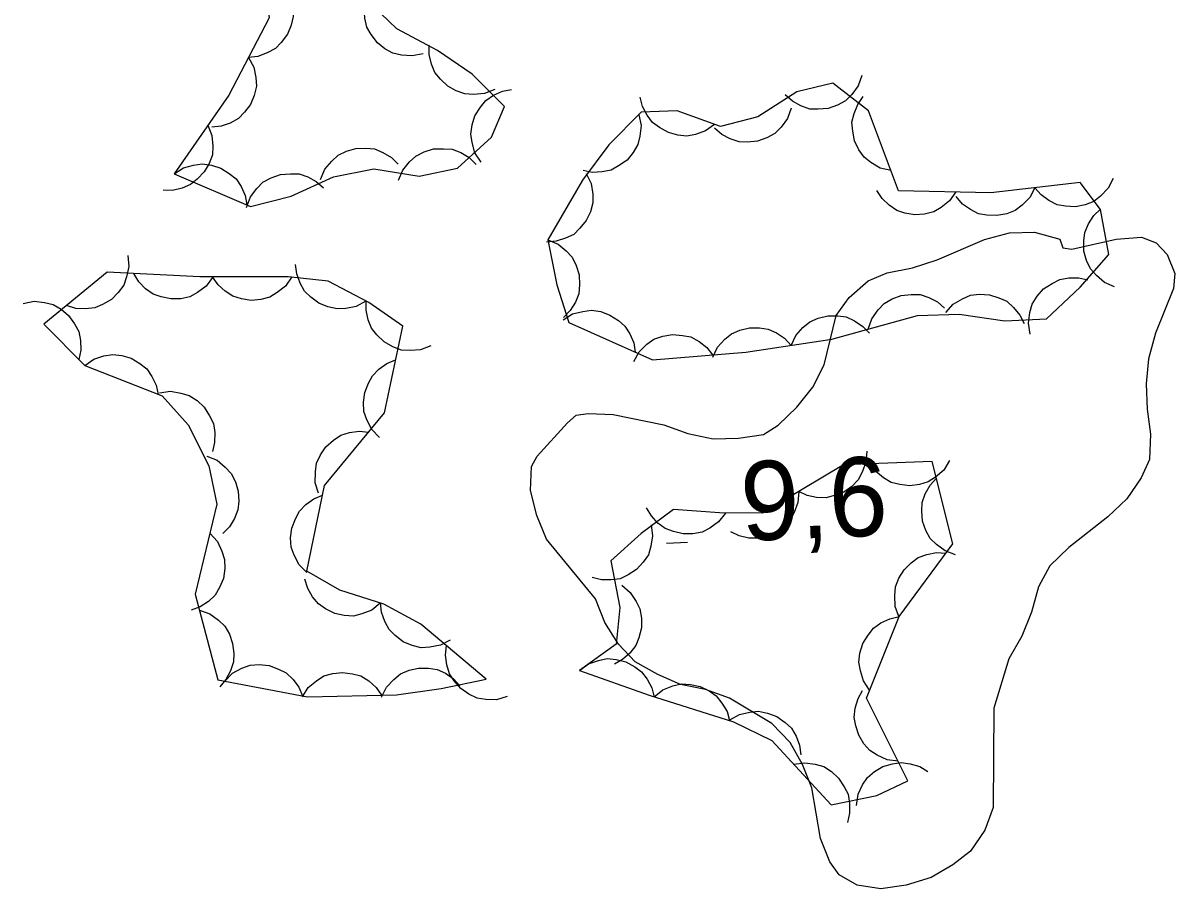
# Model space of a CAD drawing. Extents: x 336540 to 340074, y 5572036 to 5573747.
# Drawn here: x 337509.76 to 337553.45, y 5573427.16 to 5573460.01 of the extents above; entities that cross this region are included whole.
import ezdxf

# ---------------------------------------------------------------- set-up
doc = ezdxf.new("R2010")
doc.units = 0
for name, color, linetype in [('Niveau 2', 7, 'Continuous'), ('Niveau 3', 7, 'Continuous'), ('Niveau 44', 7, 'Continuous')]:
    doc.layers.add(name, color=color, linetype=linetype)

msp = doc.modelspace()

# ---------------------------------------------------------------- linework, layer by layer
at = {"layer": 'Niveau 2'}
msp.add_lwpolyline([(337530.41, 5573444.84), (337530.74, 5573445.13), (337531.19, 5573445.2), (337532.14, 5573445.16), (337534.07, 5573444.76), (337534.97, 5573444.44), (337535.93, 5573444.24), (337536.89, 5573444.26), (337537.84, 5573444.4), (337538.4, 5573444.75), (337539.11, 5573445.44), (337539.71, 5573446.19), (337540.14, 5573447.04), (337540.6, 5573448.91), (337541.09, 5573449.6), (337541.81, 5573450.23), (337542.53, 5573450.53), (337543.49, 5573450.72), (337544.43, 5573451.03), (337546.22, 5573451.8), (337547.17, 5573452.05), (337548.12, 5573452.07), (337549.08, 5573451.81), (337549.2, 5573451.48), (337549.54, 5573451.43), (337551.22, 5573451.81), (337552.18, 5573451.88), (337552.74, 5573451.67), (337553.15, 5573451.23), (337553.45, 5573450.51), (337553.4, 5573449.94), (337552.71, 5573448.24), (337552.45, 5573447.27), (337552.36, 5573446.32), (337552.39, 5573445.36), (337552.52, 5573444.41), (337552.49, 5573443.45), (337552.17, 5573442.76), (337551.62, 5573441.96), (337550.91, 5573441.27), (337549.42, 5573440.11), (337548.7, 5573439.42), (337548.27, 5573438.62), (337548.01, 5573437.66), (337547.64, 5573436.75), (337547.15, 5573435.89), (337546.58, 5573434.02), (337546.56, 5573430.25), (337546.24, 5573429.39), (337545.69, 5573428.59), (337545.03, 5573428.07), (337544.2, 5573427.6), (337543.25, 5573427.3), (337542.3, 5573427.16), (337541.4, 5573427.31), (337540.71, 5573427.69), (337540.36, 5573428.19), (337540, 5573429.08), (337539.68, 5573430.99), (337539.32, 5573431.88), (337538.85, 5573432.71), (337538.16, 5573433.43), (337536.56, 5573434.4), (337535.65, 5573434.72), (337534.69, 5573434.92), (337533.84, 5573435.3), (337532.98, 5573435.78), (337532.35, 5573436.44), (337531.82, 5573437.27), (337531.47, 5573438.17), (337529.61, 5573440.43), (337529.25, 5573441.32), (337529.01, 5573442.28), (337529.04, 5573443.18), (337529.26, 5573443.58), (337530.41, 5573444.84)], dxfattribs=at)
at = {"layer": 'Niveau 3'}
msp.add_line((337534.16, 5573440.28), (337534.96, 5573440.32), dxfattribs=at)
at = {"layer": 'Niveau 44'}
for points in [[(337515.49, 5573454.28), (337518.39, 5573453.05), (337519.93, 5573453.44), (337521.53, 5573454.17), (337523.06, 5573454.47), (337524.79, 5573454.2), (337526.24, 5573454.5), (337527.53, 5573455.68), (337528.02, 5573456.84), (337526.79, 5573458.07), (337525.48, 5573458.96), (337523.94, 5573459.79), (337522.73, 5573460.95), (337521.25, 5573464.05), (337520.44, 5573467.26), (337518.67, 5573467.57), (337518.07, 5573466.59), (337518.01, 5573464.84), (337518.13, 5573463.31), (337518.85, 5573461.72), (337519.1, 5573460.2), (337517.56, 5573457.27), (337515.49, 5573454.28)], [(337519.71, 5573461.36), (337519.91, 5573460.99), (337519.99, 5573460.59), (337520.01, 5573460.26), (337519.93, 5573459.92), (337519.79, 5573459.58), (337519.55, 5573459.27), (337519.33, 5573459.04), (337519.02, 5573458.87), (337518.67, 5573458.74), (337518.31, 5573458.7)], [(337524.93, 5573458.84), (337524.52, 5573458.76), (337524.11, 5573458.79), (337523.79, 5573458.86), (337523.48, 5573459.03), (337523.2, 5573459.26), (337522.97, 5573459.57), (337522.8, 5573459.85), (337522.72, 5573460.19), (337522.7, 5573460.56), (337522.76, 5573460.92)], [(337527.65, 5573457.49), (337527.26, 5573457.33), (337526.85, 5573457.3), (337526.52, 5573457.32), (337526.19, 5573457.43), (337525.87, 5573457.61), (337525.59, 5573457.88), (337525.38, 5573458.13), (337525.25, 5573458.45), (337525.16, 5573458.81), (337525.16, 5573459.17)], [(337518.31, 5573458.7), (337518.51, 5573458.33), (337518.59, 5573457.94), (337518.61, 5573457.61), (337518.53, 5573457.26), (337518.39, 5573456.92), (337518.16, 5573456.62), (337517.93, 5573456.38), (337517.62, 5573456.21), (337517.27, 5573456.09), (337516.92, 5573456.05)], [(337529.66, 5573451.78), (337530.01, 5573450.07), (337530.46, 5573448.65), (337533.63, 5573447.23), (337537.17, 5573447.52), (337540.44, 5573448.02), (337543.68, 5573448.91), (337545.26, 5573448.96), (337547, 5573448.71), (337548.58, 5573448.79), (337549.86, 5573449.99), (337550.94, 5573451.22), (337550.63, 5573452.93), (337549.85, 5573453.96), (337546.47, 5573453.57), (337542.96, 5573453.64), (337541.83, 5573456.68), (337540.47, 5573457.73), (337539.11, 5573457.39), (337537.63, 5573456.45), (337536.21, 5573456.08), (337534.57, 5573456.68), (337533.21, 5573456.62), (337531.98, 5573455.39), (337530.98, 5573454.05), (337529.66, 5573451.78)], [(337541.58, 5573458.01), (337541.44, 5573457.62), (337541.19, 5573457.29), (337540.96, 5573457.06), (337540.65, 5573456.89), (337540.3, 5573456.76), (337539.92, 5573456.74), (337539.6, 5573456.74), (337539.26, 5573456.86), (337538.94, 5573457.04), (337538.67, 5573457.28)], [(337527.13, 5573454.73), (337526.9, 5573455.08), (337526.79, 5573455.47), (337526.74, 5573455.79), (337526.79, 5573456.14), (337526.9, 5573456.49), (337527.11, 5573456.82), (337527.31, 5573457.07), (337527.6, 5573457.27), (337527.94, 5573457.42), (337528.29, 5573457.49)], [(337535.99, 5573456.16), (337535.65, 5573455.92), (337535.27, 5573455.78), (337534.94, 5573455.72), (337534.59, 5573455.75), (337534.24, 5573455.85), (337533.9, 5573456.04), (337533.64, 5573456.23), (337533.43, 5573456.51), (337533.26, 5573456.84), (337533.17, 5573457.19)], [(337542.68, 5573454.41), (337542.27, 5573454.5), (337541.92, 5573454.71), (337541.66, 5573454.92), (337541.46, 5573455.2), (337541.3, 5573455.54), (337541.23, 5573455.91), (337541.2, 5573456.24), (337541.28, 5573456.58), (337541.42, 5573456.92), (337541.63, 5573457.22)], [(337533.12, 5573456.53), (337533.2, 5573456.12), (337533.16, 5573455.72), (337533.08, 5573455.4), (337532.9, 5573455.09), (337532.67, 5573454.81), (337532.35, 5573454.59), (337532.07, 5573454.43), (337531.72, 5573454.36), (337531.35, 5573454.34), (337531, 5573454.41)], [(337538.89, 5573456.78), (337538.75, 5573456.38), (337538.51, 5573456.06), (337538.28, 5573455.82), (337537.97, 5573455.65), (337537.62, 5573455.52), (337537.24, 5573455.49), (337536.92, 5573455.5), (337536.58, 5573455.61), (337536.26, 5573455.78), (337535.98, 5573456.02)], [(337516.77, 5573456.13), (337516.92, 5573455.74), (337516.96, 5573455.34), (337516.94, 5573455.01), (337516.82, 5573454.68), (337516.63, 5573454.36), (337516.37, 5573454.08), (337516.11, 5573453.88), (337515.79, 5573453.74), (337515.43, 5573453.66), (337515.07, 5573453.67)], [(337521.04, 5573454.07), (337521.21, 5573454.46), (337521.47, 5573454.77), (337521.71, 5573454.99), (337522.03, 5573455.15), (337522.38, 5573455.25), (337522.76, 5573455.26), (337523.09, 5573455.23), (337523.41, 5573455.1), (337523.73, 5573454.91), (337523.99, 5573454.65)], [(337524, 5573454.04), (337524.16, 5573454.42), (337524.42, 5573454.74), (337524.66, 5573454.96), (337524.97, 5573455.12), (337525.33, 5573455.23), (337525.71, 5573455.24), (337526.03, 5573455.22), (337526.36, 5573455.09), (337526.68, 5573454.9), (337526.94, 5573454.64)], [(337515.49, 5573454.28), (337515.84, 5573454.51), (337516.23, 5573454.62), (337516.56, 5573454.67), (337516.91, 5573454.62), (337517.26, 5573454.5), (337517.58, 5573454.3), (337517.84, 5573454.09), (337518.03, 5573453.8), (337518.18, 5573453.46), (337518.25, 5573453.11)], [(337518.24, 5573453.01), (337518.39, 5573453.41), (337518.63, 5573453.73), (337518.86, 5573453.97), (337519.17, 5573454.14), (337519.52, 5573454.26), (337519.9, 5573454.29), (337520.23, 5573454.28), (337520.56, 5573454.17), (337520.88, 5573453.99), (337521.15, 5573453.75)], [(337531.12, 5573454.3), (337531.31, 5573453.92), (337531.37, 5573453.52), (337531.37, 5573453.19), (337531.28, 5573452.85), (337531.12, 5573452.52), (337530.88, 5573452.22), (337530.65, 5573451.99), (337530.33, 5573451.84), (337529.98, 5573451.73), (337529.62, 5573451.7)], [(337551.11, 5573454.11), (337550.92, 5573453.74), (337550.63, 5573453.44), (337550.37, 5573453.24), (337550.05, 5573453.11), (337549.68, 5573453.04), (337549.3, 5573453.06), (337548.98, 5573453.11), (337548.67, 5573453.27), (337548.37, 5573453.49), (337548.13, 5573453.76)], [(337545.14, 5573453.6), (337544.9, 5573453.26), (337544.58, 5573453.01), (337544.3, 5573452.84), (337543.95, 5573452.76), (337543.59, 5573452.73), (337543.21, 5573452.8), (337542.9, 5573452.9), (337542.61, 5573453.1), (337542.34, 5573453.35), (337542.14, 5573453.66)], [(337548.13, 5573453.76), (337547.94, 5573453.39), (337547.65, 5573453.1), (337547.39, 5573452.9), (337547.07, 5573452.77), (337546.7, 5573452.7), (337546.32, 5573452.72), (337546, 5573452.77), (337545.69, 5573452.93), (337545.39, 5573453.14), (337545.15, 5573453.42)], [(337551.16, 5573450), (337550.78, 5573450.17), (337550.47, 5573450.43), (337550.25, 5573450.68), (337550.1, 5573451), (337550, 5573451.35), (337550, 5573451.74), (337550.03, 5573452.06), (337550.17, 5573452.39), (337550.37, 5573452.7), (337550.63, 5573452.95)], [(337529.66, 5573451.78), (337530.05, 5573451.62), (337530.36, 5573451.36), (337530.59, 5573451.12), (337530.74, 5573450.81), (337530.85, 5573450.45), (337530.86, 5573450.07), (337530.84, 5573449.74), (337530.71, 5573449.42), (337530.51, 5573449.1), (337530.26, 5573448.84)], [(337513.73, 5573451.19), (337513.77, 5573450.77), (337513.69, 5573450.38), (337513.58, 5573450.06), (337513.37, 5573449.78), (337513.11, 5573449.52), (337512.78, 5573449.33), (337512.48, 5573449.2), (337512.13, 5573449.16), (337511.76, 5573449.18), (337511.41, 5573449.29)], [(337522.76, 5573449.46), (337522.39, 5573449.26), (337522, 5573449.18), (337521.67, 5573449.16), (337521.32, 5573449.24), (337520.98, 5573449.38), (337520.68, 5573449.61), (337520.44, 5573449.84), (337520.27, 5573450.14), (337520.14, 5573450.49), (337520.1, 5573450.85)], [(337512.1, 5573447.02), (337515.04, 5573445.86), (337516.02, 5573444.77), (337516.81, 5573443.21), (337517.11, 5573441.75), (337516.29, 5573438.34), (337517.15, 5573435.09), (337520.55, 5573434.45), (337523.92, 5573434.52), (337525.62, 5573434.76), (337527.33, 5573435.12), (337524.85, 5573437.2), (337523.44, 5573437.96), (337521.77, 5573438.49), (337520.53, 5573439.21), (337521.2, 5573442.46), (337523.47, 5573445.22), (337524.16, 5573448.51), (337522.88, 5573449.4), (337521.33, 5573450.21), (337519.81, 5573450.38), (337516.46, 5573450.38), (337512.95, 5573450.55), (337510.55, 5573448.58), (337512.1, 5573447.02)], [(337516.95, 5573450.36), (337516.7, 5573450.02), (337516.38, 5573449.78), (337516.09, 5573449.62), (337515.74, 5573449.55), (337515.37, 5573449.54), (337515, 5573449.62), (337514.69, 5573449.72), (337514.4, 5573449.93), (337514.15, 5573450.19), (337513.96, 5573450.5)], [(337519.95, 5573450.38), (337519.72, 5573450.03), (337519.4, 5573449.78), (337519.12, 5573449.61), (337518.78, 5573449.52), (337518.41, 5573449.48), (337518.04, 5573449.55), (337517.72, 5573449.64), (337517.43, 5573449.83), (337517.16, 5573450.08), (337516.95, 5573450.38)], [(337547.96, 5573448.21), (337547.89, 5573448.62), (337547.95, 5573449.02), (337548.04, 5573449.34), (337548.22, 5573449.64), (337548.47, 5573449.92), (337548.79, 5573450.13), (337549.08, 5573450.28), (337549.43, 5573450.34), (337549.8, 5573450.34), (337550.15, 5573450.26)], [(337509.76, 5573449.37), (337510.18, 5573449.45), (337510.58, 5573449.4), (337510.9, 5573449.33), (337511.2, 5573449.15), (337511.49, 5573448.91), (337511.71, 5573448.6), (337511.87, 5573448.31), (337511.94, 5573447.97), (337511.95, 5573447.6), (337511.88, 5573447.24)], [(337525.23, 5573447.76), (337524.84, 5573447.61), (337524.44, 5573447.58), (337524.11, 5573447.6), (337523.78, 5573447.72), (337523.46, 5573447.91), (337523.18, 5573448.18), (337522.98, 5573448.43), (337522.85, 5573448.75), (337522.77, 5573449.12), (337522.77, 5573449.48)], [(337541.82, 5573448.4), (337541.95, 5573448.79), (337542.19, 5573449.13), (337542.42, 5573449.37), (337542.72, 5573449.54), (337543.07, 5573449.67), (337543.45, 5573449.71), (337543.78, 5573449.71), (337544.11, 5573449.6), (337544.44, 5573449.43), (337544.71, 5573449.19)], [(337544.76, 5573449.03), (337545.04, 5573449.34), (337545.39, 5573449.55), (337545.69, 5573449.68), (337546.04, 5573449.72), (337546.41, 5573449.7), (337546.77, 5573449.58), (337547.07, 5573449.45), (337547.33, 5573449.22), (337547.57, 5573448.93), (337547.73, 5573448.61)], [(337530.25, 5573448.75), (337530.6, 5573448.97), (337530.99, 5573449.07), (337531.32, 5573449.11), (337531.67, 5573449.06), (337532.02, 5573448.93), (337532.34, 5573448.72), (337532.59, 5573448.51), (337532.78, 5573448.22), (337532.92, 5573447.87), (337532.98, 5573447.52)], [(337538.89, 5573447.78), (337539.07, 5573448.16), (337539.34, 5573448.46), (337539.6, 5573448.67), (337539.92, 5573448.81), (337540.28, 5573448.9), (337540.66, 5573448.9), (337540.98, 5573448.86), (337541.3, 5573448.71), (337541.61, 5573448.5), (337541.86, 5573448.24)], [(337532.92, 5573447.17), (337533.13, 5573447.54), (337533.42, 5573447.82), (337533.69, 5573448.01), (337534.02, 5573448.13), (337534.39, 5573448.19), (337534.77, 5573448.16), (337535.09, 5573448.1), (337535.4, 5573447.93), (337535.69, 5573447.7), (337535.91, 5573447.42)], [(337535.92, 5573447.33), (337536.1, 5573447.71), (337536.38, 5573448.01), (337536.63, 5573448.22), (337536.95, 5573448.36), (337537.31, 5573448.45), (337537.69, 5573448.44), (337538.02, 5573448.4), (337538.34, 5573448.25), (337538.64, 5573448.05), (337538.89, 5573447.78)], [(337512.1, 5573447.02), (337512.44, 5573447.26), (337512.83, 5573447.38), (337513.16, 5573447.43), (337513.51, 5573447.39), (337513.86, 5573447.29), (337514.19, 5573447.09), (337514.45, 5573446.89), (337514.65, 5573446.6), (337514.81, 5573446.27), (337514.89, 5573445.92)], [(337523.28, 5573444.29), (337522.99, 5573444.59), (337522.8, 5573444.96), (337522.69, 5573445.27), (337522.67, 5573445.62), (337522.72, 5573445.99), (337522.86, 5573446.34), (337523.01, 5573446.63), (337523.26, 5573446.88), (337523.56, 5573447.09), (337523.89, 5573447.23)], [(337514.93, 5573445.98), (337515.35, 5573446.04), (337515.75, 5573445.97), (337516.06, 5573445.88), (337516.36, 5573445.69), (337516.63, 5573445.43), (337516.83, 5573445.11), (337516.98, 5573444.82), (337517.03, 5573444.47), (337517.02, 5573444.1), (337516.94, 5573443.75)], [(337520.96, 5573442.17), (337520.84, 5573442.57), (337520.85, 5573442.98), (337520.89, 5573443.31), (337521.04, 5573443.63), (337521.25, 5573443.93), (337521.54, 5573444.18), (337521.81, 5573444.37), (337522.14, 5573444.47), (337522.51, 5573444.52), (337522.87, 5573444.49)], [(337541.76, 5573443.77), (337541.73, 5573443.35), (337541.59, 5573442.97), (337541.44, 5573442.68), (337541.19, 5573442.43), (337540.89, 5573442.21), (337540.53, 5573442.08), (337540.22, 5573441.99), (337539.86, 5573442.01), (337539.5, 5573442.08), (337539.18, 5573442.24)], [(337516.73, 5573443.58), (337517.12, 5573443.42), (337517.43, 5573443.16), (337517.66, 5573442.92), (337517.82, 5573442.6), (337517.92, 5573442.25), (337517.94, 5573441.87), (337517.91, 5573441.54), (337517.78, 5573441.21), (337517.59, 5573440.9), (337517.34, 5573440.64)], [(337530.87, 5573435.45), (337533.51, 5573434.51), (337536.71, 5573433.5), (337538.16, 5573432.79), (337540.41, 5573430.35), (337542.14, 5573430.7), (337543.32, 5573431.26), (337541.75, 5573434.4), (337542.99, 5573437.5), (337545.02, 5573440.25), (337544.24, 5573443.38), (337540.88, 5573443.25), (337537.8, 5573441.42), (337536.17, 5573441.43), (337534.43, 5573441.55), (337533.21, 5573440.64), (337532.06, 5573439.61), (337532.39, 5573437.84), (337532.26, 5573436.45), (337530.87, 5573435.45)], [(337544.9, 5573443.41), (337544.68, 5573443.05), (337544.37, 5573442.78), (337544.09, 5573442.6), (337543.76, 5573442.5), (337543.39, 5573442.45), (337543.01, 5573442.5), (337542.69, 5573442.58), (337542.39, 5573442.76), (337542.11, 5573443), (337541.9, 5573443.29)], [(337545.12, 5573439.83), (337544.73, 5573439.98), (337544.41, 5573440.22), (337544.17, 5573440.45), (337544, 5573440.76), (337543.88, 5573441.11), (337543.85, 5573441.49), (337543.86, 5573441.82), (337543.98, 5573442.15), (337544.16, 5573442.48), (337544.4, 5573442.74)], [(337520.52, 5573439.16), (337520.23, 5573439.46), (337520.04, 5573439.82), (337519.93, 5573440.13), (337519.91, 5573440.48), (337519.95, 5573440.85), (337520.09, 5573441.2), (337520.24, 5573441.49), (337520.49, 5573441.74), (337520.79, 5573441.96), (337521.12, 5573442.1)], [(337539.18, 5573442.24), (337539.15, 5573441.82), (337539.01, 5573441.44), (337538.86, 5573441.15), (337538.61, 5573440.9), (337538.31, 5573440.68), (337537.95, 5573440.54), (337537.64, 5573440.46), (337537.29, 5573440.47), (337536.92, 5573440.55), (337536.6, 5573440.71)], [(337536.4, 5573441.41), (337536.14, 5573441.09), (337535.81, 5573440.85), (337535.52, 5573440.7), (337535.17, 5573440.63), (337534.8, 5573440.63), (337534.43, 5573440.72), (337534.12, 5573440.83), (337533.84, 5573441.04), (337533.59, 5573441.31), (337533.41, 5573441.62)], [(337533.58, 5573440.97), (337533.64, 5573440.56), (337533.57, 5573440.16), (337533.48, 5573439.84), (337533.28, 5573439.55), (337533.03, 5573439.28), (337532.71, 5573439.07), (337532.41, 5573438.93), (337532.07, 5573438.88), (337531.7, 5573438.88), (337531.35, 5573438.97)], [(337516.84, 5573440.65), (337517.13, 5573440.34), (337517.3, 5573439.97), (337517.4, 5573439.66), (337517.41, 5573439.31), (337517.36, 5573438.94), (337517.21, 5573438.59), (337517.05, 5573438.3), (337516.79, 5573438.06), (337516.48, 5573437.86), (337516.14, 5573437.73)], [(337542.98, 5573437.49), (337542.84, 5573437.88), (337542.83, 5573438.29), (337542.85, 5573438.62), (337542.98, 5573438.95), (337543.18, 5573439.26), (337543.45, 5573439.53), (337543.71, 5573439.73), (337544.04, 5573439.85), (337544.4, 5573439.92), (337544.76, 5573439.9)], [(337523.31, 5573438), (337522.99, 5573437.74), (337522.61, 5573437.59), (337522.29, 5573437.51), (337521.94, 5573437.53), (337521.58, 5573437.61), (337521.23, 5573437.79), (337520.96, 5573437.97), (337520.74, 5573438.24), (337520.56, 5573438.56), (337520.45, 5573438.91)], [(337532.47, 5573438.68), (337532.79, 5573438.41), (337533.02, 5573438.07), (337533.16, 5573437.78), (337533.22, 5573437.43), (337533.22, 5573437.06), (337533.12, 5573436.69), (337533, 5573436.39), (337532.78, 5573436.11), (337532.5, 5573435.86), (337532.19, 5573435.69)], [(337516.45, 5573437.73), (337516.84, 5573437.6), (337517.17, 5573437.36), (337517.41, 5573437.13), (337517.59, 5573436.82), (337517.71, 5573436.47), (337517.75, 5573436.09), (337517.74, 5573435.77), (337517.63, 5573435.43), (337517.45, 5573435.1), (337517.22, 5573434.83)], [(337525.96, 5573436.6), (337525.59, 5573436.41), (337525.19, 5573436.33), (337524.86, 5573436.31), (337524.52, 5573436.39), (337524.18, 5573436.54), (337523.88, 5573436.78), (337523.65, 5573437), (337523.48, 5573437.31), (337523.36, 5573437.66), (337523.32, 5573438.02)], [(337541.87, 5573434.7), (337541.64, 5573435.05), (337541.52, 5573435.44), (337541.46, 5573435.76), (337541.5, 5573436.11), (337541.61, 5573436.47), (337541.81, 5573436.79), (337542.01, 5573437.05), (337542.3, 5573437.25), (337542.63, 5573437.41), (337542.99, 5573437.49)], [(337528.12, 5573434.46), (337527.72, 5573434.34), (337527.31, 5573434.35), (337526.98, 5573434.4), (337526.67, 5573434.55), (337526.36, 5573434.76), (337526.11, 5573435.05), (337525.93, 5573435.32), (337525.83, 5573435.66), (337525.78, 5573436.03), (337525.82, 5573436.39)], [(337530.87, 5573435.45), (337531.21, 5573435.7), (337531.59, 5573435.83), (337531.91, 5573435.9), (337532.26, 5573435.87), (337532.62, 5573435.78), (337532.96, 5573435.59), (337533.22, 5573435.4), (337533.43, 5573435.12), (337533.61, 5573434.79), (337533.7, 5573434.44)], [(337517.41, 5573435.04), (337517.7, 5573435.34), (337518.06, 5573435.53), (337518.37, 5573435.65), (337518.72, 5573435.67), (337519.09, 5573435.64), (337519.45, 5573435.5), (337519.74, 5573435.36), (337520, 5573435.11), (337520.22, 5573434.82), (337520.36, 5573434.49)], [(337523.36, 5573434.44), (337523.54, 5573434.82), (337523.82, 5573435.11), (337524.08, 5573435.32), (337524.4, 5573435.46), (337524.76, 5573435.54), (337525.14, 5573435.53), (337525.47, 5573435.49), (337525.78, 5573435.34), (337526.09, 5573435.13), (337526.33, 5573434.86)], [(337520.36, 5573434.45), (337520.58, 5573434.8), (337520.89, 5573435.06), (337521.17, 5573435.24), (337521.51, 5573435.33), (337521.88, 5573435.37), (337522.26, 5573435.32), (337522.57, 5573435.24), (337522.87, 5573435.05), (337523.15, 5573434.8), (337523.36, 5573434.51)], [(337533.7, 5573434.45), (337534.03, 5573434.71), (337534.4, 5573434.86), (337534.72, 5573434.94), (337535.08, 5573434.92), (337535.44, 5573434.84), (337535.78, 5573434.67), (337536.05, 5573434.49), (337536.27, 5573434.21), (337536.46, 5573433.89), (337536.56, 5573433.55)], [(337542.95, 5573432.01), (337542.53, 5573432.06), (337542.16, 5573432.23), (337541.88, 5573432.41), (337541.65, 5573432.67), (337541.46, 5573432.99), (337541.34, 5573433.35), (337541.28, 5573433.67), (337541.32, 5573434.02), (337541.43, 5573434.38), (337541.6, 5573434.69)], [(337536.57, 5573433.57), (337536.93, 5573433.78), (337537.33, 5573433.87), (337537.66, 5573433.9), (337538, 5573433.83), (337538.35, 5573433.7), (337538.66, 5573433.47), (337538.9, 5573433.26), (337539.08, 5573432.95), (337539.21, 5573432.61), (337539.26, 5573432.25)], [(337538.99, 5573431.89), (337539.41, 5573431.95), (337539.81, 5573431.89), (337540.13, 5573431.8), (337540.42, 5573431.61), (337540.69, 5573431.36), (337540.9, 5573431.04), (337541.05, 5573430.75), (337541.11, 5573430.4), (337541.11, 5573430.03), (337541.03, 5573429.68)], [(337541.37, 5573430.33), (337541.43, 5573430.75), (337541.6, 5573431.11), (337541.79, 5573431.39), (337542.05, 5573431.62), (337542.37, 5573431.8), (337542.74, 5573431.91), (337543.06, 5573431.96), (337543.41, 5573431.91), (337543.77, 5573431.8), (337544.08, 5573431.62)]]:
    msp.add_lwpolyline(points, dxfattribs=at)

# ---------------------------------------------------------------- texts
at = {"layer": 'Niveau 3'}
msp.add_text('9,6    ', height=2.9999, rotation=2.2763, dxfattribs=at).set_placement((337537.03, 5573440.36))

doc.saveas('drawing.dxf')
